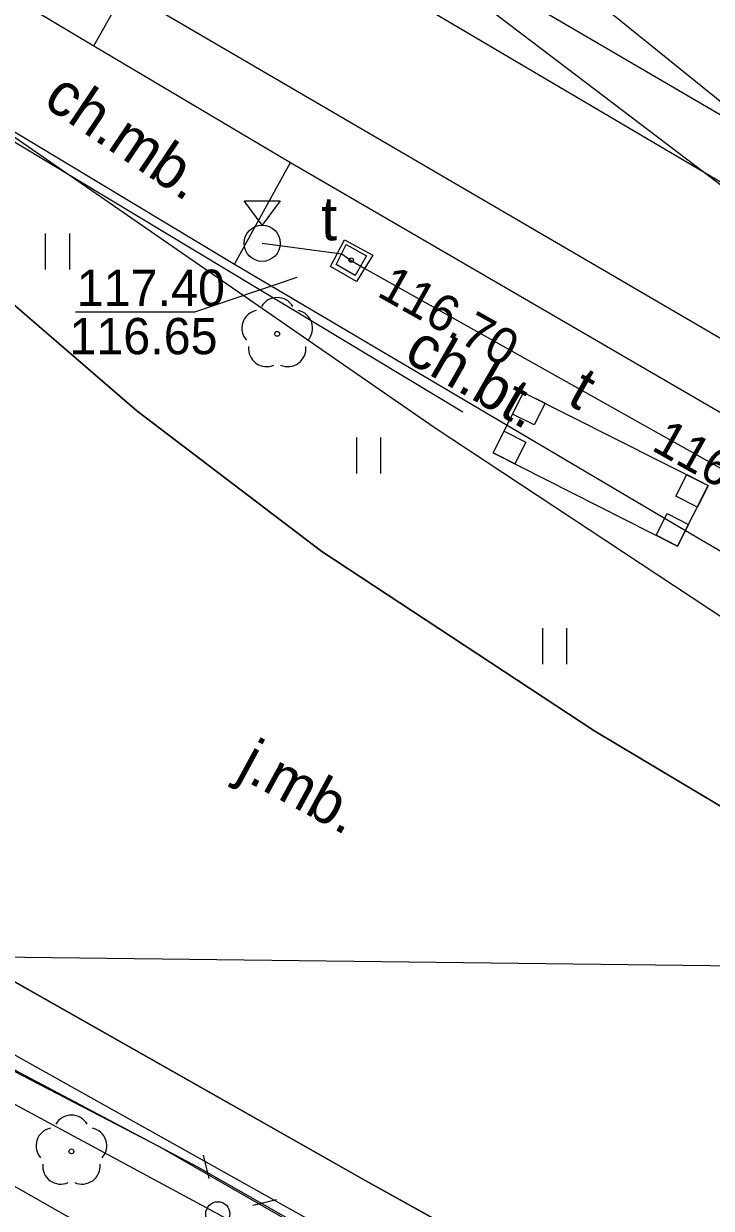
# Model space of a CAD drawing. Extents: x 6434771 to 6436222, y 5663454 to 5664782.
# Drawn here: x 6435111.15 to 6435125.38, y 5663940.88 to 5663965.39 of the extents above; entities that cross this region are included whole.
import ezdxf

# ---------------------------------------------------------------- set-up
doc = ezdxf.new("R2010")
doc.units = 0
for name, color, linetype in [('Warstwa 11', 7, 'Continuous'), ('Warstwa 12', 7, 'Continuous'), ('Warstwa 13', 7, 'Continuous'), ('Warstwa 14', 7, 'Continuous'), ('Warstwa 2', 7, 'Continuous'), ('Warstwa 33', 7, 'Continuous'), ('Warstwa 37', 7, 'Continuous'), ('Warstwa 4', 7, 'Continuous'), ('Warstwa 40', 7, 'Continuous'), ('Warstwa 5', 7, 'Continuous'), ('Warstwa 6', 7, 'Continuous'), ('Warstwa 7', 7, 'Continuous'), ('Warstwa 8', 7, 'Continuous'), ('Warstwa 9', 7, 'Continuous')]:
    doc.layers.add(name, color=color, linetype=linetype)

msp = doc.modelspace()

# ---------------------------------------------------------------- linework, layer by layer
at = {"layer": 'Warstwa 11'}
msp.add_lwpolyline([(6435117.79, 5663960.92), (6435118.38, 5663960.6), (6435118.04, 5663960.06), (6435117.5, 5663960.37)], close=True, dxfattribs=at)
for centre in [(6435116.4, 5663958.975), (6435112.14, 5663942.06)]:
    msp.add_circle(centre, 0.05, dxfattribs=at)
for centre, start, end in [((6435116.4, 5663959.35), 30.1471, 149.8529), ((6435116.043, 5663959.091), 102.1471, 221.8529), ((6435116.757, 5663959.091), 318.1471, 77.8529), ((6435116.18, 5663958.672), 174.1471, 293.8529), ((6435116.62, 5663958.672), 246.1471, 5.8529), ((6435112.14, 5663942.435), 30.1471, 149.8529), ((6435111.783, 5663942.176), 102.1471, 221.8529), ((6435112.497, 5663942.176), 318.1471, 77.8529), ((6435111.92, 5663941.757), 174.1471, 293.8529), ((6435112.36, 5663941.757), 246.1471, 5.8529)]:
    msp.add_arc(centre, 0.375, start, end, dxfattribs=at)
at = {"layer": 'Warstwa 12'}
for points in [[(6435109.543, 5663975.979), (6435105.132, 5663968.235), (6435109.121, 5663964.1), (6435110.12, 5663963.625), (6435119.65, 5663957.044), (6435133.881, 5663947.652), (6435134.322, 5663946.165), (6435134.313, 5663947.375), (6435136.822, 5663945.767)], [(6435116.089, 5663960.849), (6435117.734, 5663960.627), (6435117.931, 5663960.49)], [(6435117.931, 5663960.49), (6435118.21, 5663960.33), (6435126.55, 5663955.65), (6435127.064, 5663955.292)], [(6435105.187, 5663946.15), (6435115.17, 5663940.769), (6435143.559, 5663924.775), (6435168.541, 5663910.722), (6435195.023, 5663895.761)], [(6435221.655, 5663880.269), (6435221.936, 5663880.862), (6435218.575, 5663882.674), (6435218.173, 5663882.896), (6435217.302, 5663882.72), (6435214.097, 5663884.591), (6435205.693, 5663889.213), (6435205.45, 5663889.713), (6435204.961, 5663890.309), (6435204.469, 5663890.781), (6435203.051, 5663891.606), (6435201.201, 5663892.622), (6435199.242, 5663893.656), (6435196.622, 5663895.21), (6435191.749, 5663897.878), (6435189.16, 5663899.338), (6435182.205, 5663903.135), (6435181.651, 5663903.483), (6435176.748, 5663906.246), (6435171.243, 5663909.279), (6435113.962, 5663942.157), (6435109.55, 5663944.447), (6435106.279, 5663946.137)], [(6435107.26, 5663946.125), (6435127.986, 5663934.544), (6435149.124, 5663922.599), (6435165.622, 5663913.277), (6435237.784, 5663872.323), (6435252.455, 5663863.225), (6435276.408, 5663848.377)]]:
    msp.add_lwpolyline(points, dxfattribs=at)
at = {"layer": 'Warstwa 14'}
msp.add_lwpolyline([(6435112.223, 5663959.432), (6435114.692, 5663959.432), (6435116.815, 5663960.15)], dxfattribs=at)
for centre in [(6435117.93, 5663960.501), (6435117.931, 5663960.502)]:
    msp.add_circle(centre, 0.045, dxfattribs=at)
at = {"layer": 'Warstwa 2'}
msp.add_lwpolyline([(6435120.241, 5663957.355), (6435109.2, 5663963.993)], dxfattribs=at)
msp.add_circle((6435115.17, 5663940.769), 0.25, dxfattribs=at)
at = {"layer": 'Warstwa 33'}
for p, q in [((6435120.871, 5663956.511), (6435121.496, 5663957.763)), ((6435121.496, 5663957.763), (6435125.323, 5663955.837)), ((6435120.871, 5663956.511), (6435124.688, 5663954.585)), ((6435124.688, 5663954.585), (6435125.323, 5663955.837))]:
    msp.add_line(p, q, dxfattribs=at)
for points in [[(6435121.943, 5663957.54), (6435121.72, 5663957.093), (6435121.273, 5663957.316), (6435121.496, 5663957.763)], [(6435121.096, 5663956.958), (6435121.543, 5663956.733), (6435121.318, 5663956.286), (6435120.871, 5663956.511)], [(6435125.098, 5663955.39), (6435124.651, 5663955.615), (6435124.876, 5663956.062), (6435125.323, 5663955.837)], [(6435124.242, 5663954.811), (6435124.468, 5663955.257), (6435124.914, 5663955.031), (6435124.688, 5663954.585)]]:
    msp.add_lwpolyline(points, close=True, dxfattribs=at)
at = {"layer": 'Warstwa 37'}
for points in [[(6435102.909, 5663975.479), (6435137.456, 5663955.123), (6435153.601, 5663945.565)], [(6435148.128, 5663945.631), (6435135.752, 5663952.942), (6435101.756, 5663972.773)]]:
    msp.add_lwpolyline(points, dxfattribs=at)
at = {"layer": 'Warstwa 4'}
msp.add_lwpolyline([(6435117.83, 5663960.82), (6435118.25, 5663960.59), (6435118.01, 5663960.18), (6435117.62, 5663960.41)], close=True, dxfattribs=at)
for points in [[(6435114.991, 5663941.497), (6435114.872, 5663941.983)], [(6435115.898, 5663940.948), (6435116.384, 5663941.067)]]:
    msp.add_lwpolyline(points, dxfattribs=at)
at = {"layer": 'Warstwa 40'}
msp.add_lwpolyline([(6435116.089, 5663961.224), (6435115.714, 5663961.724), (6435116.464, 5663961.724)], close=True, dxfattribs=at)
msp.add_circle((6435116.089, 5663960.849), 0.375, dxfattribs=at)
at = {"layer": 'Warstwa 5'}
for p, q in [((6435108.786, 5663964.458), (6435115.518, 5663960.416)), ((6435109.413, 5663960.9), (6435113.491, 5663957.38)), ((6435111.604, 5663960.303), (6435111.604, 5663961.053)), ((6435112.104, 5663960.303), (6435112.104, 5663961.053)), ((6435115.518, 5663960.416), (6435121.159, 5663957.088)), ((6435113.491, 5663957.38), (6435117.326, 5663954.474)), ((6435121.159, 5663957.088), (6435124.852, 5663954.909)), ((6435118.046, 5663956.083), (6435118.046, 5663956.833)), ((6435118.546, 5663956.083), (6435118.546, 5663956.833)), ((6435124.852, 5663954.909), (6435128.566, 5663952.718)), ((6435117.326, 5663954.474), (6435122.972, 5663950.755)), ((6435121.895, 5663952.138), (6435121.895, 5663952.888)), ((6435122.395, 5663952.138), (6435122.395, 5663952.888)), ((6435122.972, 5663950.755), (6435131.213, 5663945.835)), ((6435102.437, 5663946.183), (6435138.996, 5663925.41)), ((6435107.932, 5663945.348), (6435114.748, 5663941.743)), ((6435114.748, 5663941.743), (6435123.232, 5663936.915))]:
    msp.add_line(p, q, dxfattribs=at)
at = {"layer": 'Warstwa 6'}
for points in [[(6435131.213, 5663945.835), (6435122.972, 5663950.755), (6435117.326, 5663954.474), (6435113.491, 5663957.38), (6435109.413, 5663960.9), (6435107.989, 5663962.217)], [(6435197.402, 5663896.978), (6435191.147, 5663900.524), (6435186.751, 5663902.985), (6435183.467, 5663904.85), (6435175.687, 5663909.292), (6435166.852, 5663914.232), (6435158.191, 5663919.121), (6435155.568, 5663920.533), (6435153.709, 5663921.656), (6435152.989, 5663922.003), (6435150.608, 5663923.332), (6435146.497, 5663925.6), (6435141.247, 5663928.558), (6435139.097, 5663929.84), (6435137.384, 5663930.724), (6435135.611, 5663931.733), (6435133.573, 5663932.952), (6435132.233, 5663933.631), (6435124.255, 5663938.11), (6435118.234, 5663941.454), (6435110.04, 5663946.091)]]:
    msp.add_lwpolyline(points, dxfattribs=at)
msp.add_circle((6435117.931, 5663960.502), 0.045, dxfattribs=at)
at = {"layer": 'Warstwa 7'}
for points in [[(6435092.121, 5663990.708), (6435098.536, 5663985.515), (6435110.746, 5663975.776), (6435117.367, 5663970.442), (6435119.74, 5663968.524), (6435121.191, 5663967.329), (6435130.064, 5663960.159), (6435131.514, 5663958.762), (6435136.935, 5663955.618), (6435149.924, 5663948.364), (6435154.698, 5663945.551)], [(6435092.414, 5663987.68), (6435095.11, 5663985.477), (6435105.266, 5663977.711), (6435105.731, 5663977.275), (6435106.189, 5663976.828), (6435107.365, 5663975.955), (6435108.761, 5663974.916), (6435114.761, 5663970.311), (6435118.424, 5663967.493), (6435132.805, 5663956.576), (6435136.419, 5663953.769), (6435139.975, 5663951.852), (6435143.884, 5663949.708), (6435151.07, 5663945.595)]]:
    msp.add_lwpolyline(points, dxfattribs=at)
at = {"layer": 'Warstwa 8'}
for p, q in [((6435101.244, 5663971.759), (6435112.602, 5663964.931)), ((6435112.602, 5663964.931), (6435115.219, 5663969.57)), ((6435109.413, 5663960.9), (6435113.491, 5663957.38)), ((6435113.491, 5663957.38), (6435117.326, 5663954.474)), ((6435117.326, 5663954.474), (6435122.972, 5663950.755)), ((6435122.972, 5663950.755), (6435131.213, 5663945.835)), ((6435110.04, 5663946.091), (6435131.213, 5663945.835)), ((6435110.04, 5663946.091), (6435131.213, 5663945.835)), ((6435110.04, 5663946.091), (6435118.234, 5663941.454)), ((6435118.234, 5663941.454), (6435124.255, 5663938.11))]:
    msp.add_line(p, q, dxfattribs=at)
at = {"layer": 'Warstwa 9'}
for p, q in [((6435101.244, 5663971.759), (6435112.602, 5663964.931)), ((6435115.219, 5663969.57), (6435128.367, 5663961.871)), ((6435112.602, 5663964.931), (6435116.673, 5663962.522)), ((6435108.786, 5663964.458), (6435115.518, 5663960.416)), ((6435115.518, 5663960.416), (6435116.673, 5663962.522)), ((6435115.518, 5663960.416), (6435116.673, 5663962.522)), ((6435116.673, 5663962.522), (6435138.025, 5663950.103)), ((6435115.518, 5663960.416), (6435121.159, 5663957.088)), ((6435121.159, 5663957.088), (6435124.852, 5663954.909)), ((6435124.852, 5663954.909), (6435128.566, 5663952.718)), ((6435102.437, 5663946.183), (6435138.996, 5663925.41)), ((6435110.04, 5663946.091), (6435118.234, 5663941.454)), ((6435107.932, 5663945.348), (6435114.748, 5663941.743)), ((6435114.748, 5663941.743), (6435123.232, 5663936.915)), ((6435118.234, 5663941.454), (6435124.255, 5663938.11))]:
    msp.add_line(p, q, dxfattribs=at)

# ---------------------------------------------------------------- texts
at = {"layer": 'Warstwa 13'}
msp.add_text('t', height=0.9, rotation=330.6998, dxfattribs=at).set_placement((6435122.365, 5663957.543))
at = {"layer": 'Warstwa 14'}
for s, p in [('116.70', (6435118.437, 5663959.772)), ('116.67', (6435124.122, 5663956.583))]:
    msp.add_text(s, height=0.75, rotation=330.6998, dxfattribs=at).set_placement(p)
msp.add_text('116.65', height=0.75, dxfattribs=at).set_placement((6435112.098, 5663958.553))
at = {"layer": 'Warstwa 5'}
msp.add_text('t', height=0.9, dxfattribs=at).set_placement((6435117.306, 5663960.909))
at = {"layer": 'Warstwa 6'}
msp.add_text('117.40', height=0.75, dxfattribs=at).set_placement((6435112.25, 5663959.553))
at = {"layer": 'Warstwa 8'}
msp.add_text('j.mb.', height=0.9, rotation=331.4675, dxfattribs=at).set_placement((6435115.532, 5663949.834))
at = {"layer": 'Warstwa 9'}
for s, rotation, p in [('ch.mb.', 326.0646, (6435111.524, 5663963.715)), ('ch.bt.', 330.1497, (6435118.988, 5663958.444))]:
    msp.add_text(s, height=0.9, rotation=rotation, dxfattribs=at).set_placement(p)

doc.saveas('drawing.dxf')
